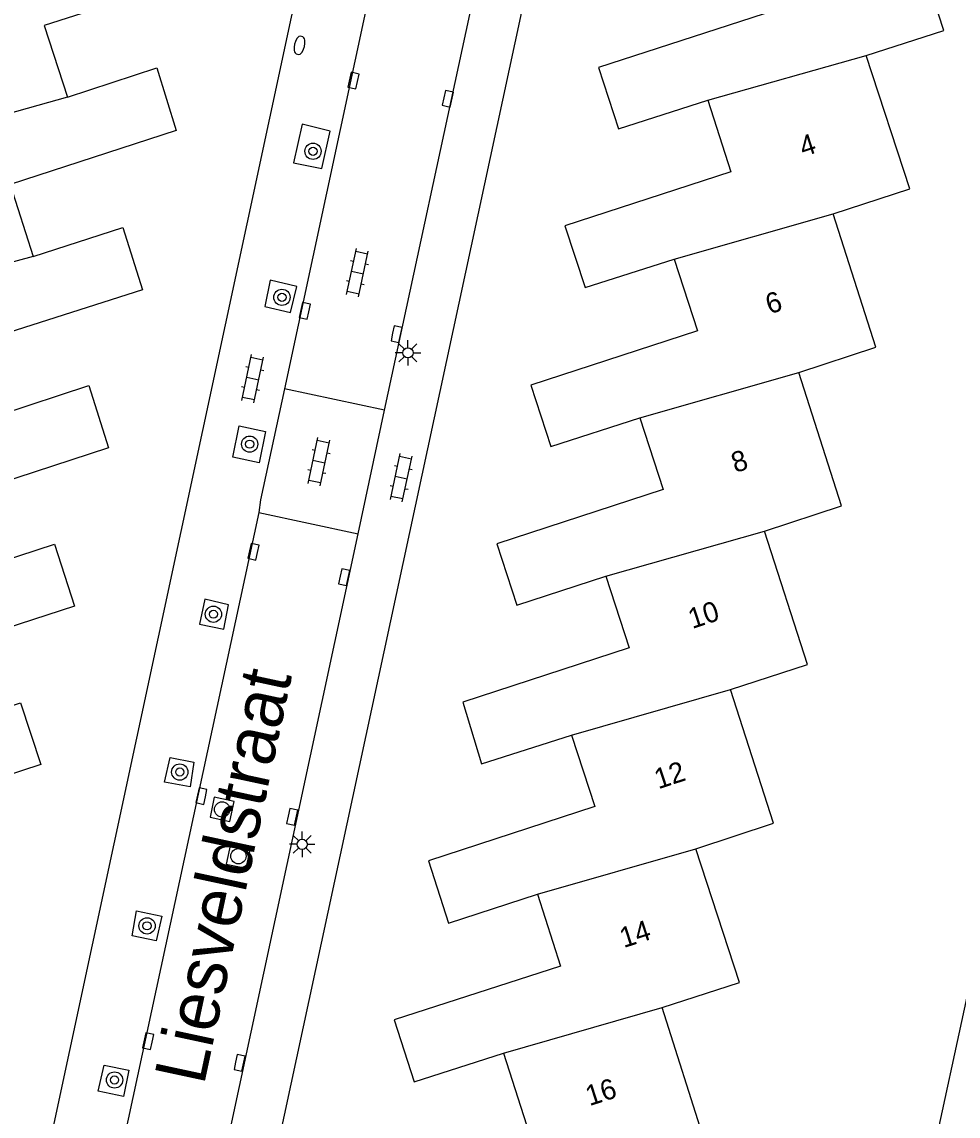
# Model space of a CAD drawing. Extents: x 128000 to 131008, y 398996 to 402500.
# Drawn here: x 128567.7 to 128613.7, y 399814.3 to 399868.1 of the extents above; entities that cross this region are included whole.
import ezdxf

# ---------------------------------------------------------------- set-up
doc = ezdxf.new("R2010")
doc.units = 0
for name, color, linetype in [('gg-anno-huisnummerreeks BGT', 7, 'Continuous'), ('gg-anno-openbare ruimte label', 7, 'Continuous'), ('gg-bbg-hoofdgebouw', 7, 'Continuous'), ('gg-bbg-tussenscheiding', 7, 'Continuous'), ('gg-knt-verharding', 7, 'Continuous'), ('gt-grn-groengrens', 7, 'Continuous'), ('gt-symb-boom', 7, 'Continuous'), ('gt-symb-brandkraan', 7, 'Continuous'), ('gt-symb-klinker verharding', 7, 'Continuous'), ('gt-symb-kolk', 7, 'Continuous'), ('gt-symb-lichtmast', 7, 'Continuous'), ('gt-symb-rioolschacht', 7, 'Continuous')]:
    doc.layers.add(name, color=color, linetype=linetype)

# ---------------------------------------------------------------- blocks, each defined once
blk = doc.blocks.new('gt0-KOLK')
at = {"layer": 'gt-symb-kolk'}
blk.add_lwpolyline([(0, 0), (0.375, 0), (0.375, 0.4), (-0.375, 0.4), (-0.375, 0), (0, 0)], dxfattribs=at)
blk = doc.blocks.new('gt0-KL1')
at = {"layer": 'gt-symb-klinker verharding'}
for p, q in [((-1.15, 0.3), (1.15, 0.3)), ((-1, -0.3), (-1, 0.3)), ((-0.5, 0.3), (-0.5, 0.45)), ((0, -0.3), (0, 0.3)), ((0.5, 0.3), (0.5, 0.45)), ((1, -0.3), (1, 0.3)), ((-1.15, -0.3), (1.15, -0.3)), ((-0.5, -0.45), (-0.5, -0.3)), ((0.5, -0.45), (0.5, -0.3))]:
    blk.add_line(p, q, dxfattribs=at)
blk = doc.blocks.new('gt0-LMAST')
at = {"layer": 'gt-symb-lichtmast'}
for p, q in [((-0.005, 0.246), (-0.005, 0.621)), ((-0.182, 0.173), (-0.447, 0.438)), ((0.172, 0.173), (0.437, 0.438)), ((-0.255, -0.004), (-0.63, -0.004)), ((-0.182, -0.181), (-0.447, -0.446)), ((-0.005, -0.254), (-0.005, -0.629)), ((0.437, -0.446), (0.172, -0.181)), ((0.245, -0.004), (0.62, -0.004))]:
    blk.add_line(p, q, dxfattribs=at)
blk.add_circle((-0.005, -0.004), 0.25, dxfattribs=at)
blk = doc.blocks.new('gt0-BOOM')
at = {"layer": 'gt-symb-boom'}
for radius in [0.4, 0.2]:
    blk.add_circle((0, 0), radius, dxfattribs=at)
blk = doc.blocks.new('gt0-RS')
at = {"layer": 'gt-symb-rioolschacht'}
blk.add_lwpolyline([(-0.5, -0.5), (0.5, -0.5), (0.5, 0.5), (-0.5, 0.5)], close=True, dxfattribs=at)
blk.add_circle((0, 0), 0.375, dxfattribs=at)
blk = doc.blocks.new('gt0-BR')
at = {"layer": 'gt-symb-brandkraan'}
for centre, radius, start, end in [((-0.244, 0), 0.206, 107.5669, 252.4331), ((0.599, -2.664), 3, 106.892, 107.5669), ((0, -0.691), 0.938, 73.108, 106.892), ((-0.599, -2.664), 3, 72.4331, 73.108), ((0.244, 0), 0.206, 287.567, 72.4331), ((0.599, 2.664), 3, 252.4331, 253.108), ((0, 0.691), 0.938, 253.108, 286.8921), ((-0.599, 2.664), 3, 286.8921, 287.567)]:
    blk.add_arc(centre, radius, start, end, dxfattribs=at)

msp = doc.modelspace()

# ---------------------------------------------------------------- linework, layer by layer
at = {"layer": 'gg-bbg-hoofdgebouw'}
msp.add_line((128601.251, 399813.092), (128599.164, 399819.643), dxfattribs=at)
for points in [[(128609.194, 399866.421), (128613, 399867.65), (128610.74, 399874.6)], [(128571.63, 399872.17), (128576.02, 399873.58), (128576.97, 399870.51), (128568.8, 399867.89), (128569.94, 399864.37)], [(128603.03, 399872.09), (128604.18, 399868.47), (128596.04, 399865.83), (128597.02, 399862.81), (128601.41, 399864.22)], [(128607.558, 399858.643), (128611.332, 399859.876), (128609.194, 399866.421)], [(128569.94, 399864.37), (128574.34, 399865.81), (128575.28, 399862.73), (128567.13, 399860.08), (128568.26, 399856.55)], [(128601.41, 399864.22), (128602.54, 399860.7), (128594.38, 399858.06), (128595.38, 399855.02), (128599.75, 399856.42)], [(128605.876, 399850.85), (128609.667, 399852.093), (128607.558, 399858.643)], [(128568.26, 399856.55), (128572.67, 399857.97), (128573.63, 399854.9), (128565.45, 399852.3), (128566.6, 399848.76)], [(128599.75, 399856.42), (128600.9, 399852.9), (128592.71, 399850.22), (128593.69, 399847.21), (128598.07, 399848.62)], [(128604.184, 399843.053), (128607.976, 399844.299), (128605.876, 399850.85)], [(128566.6, 399848.76), (128570.99, 399850.21), (128571.96, 399847.15), (128563.79, 399844.48), (128564.94, 399840.98)], [(128598.07, 399848.62), (128599.22, 399845.1), (128591.04, 399842.43), (128592.02, 399839.42), (128596.4, 399840.84)], [(128602.518, 399835.27), (128606.306, 399836.499), (128604.184, 399843.053)], [(128564.94, 399840.98), (128569.31, 399842.41), (128570.28, 399839.36), (128562.12, 399836.71), (128563.27, 399833.17)], [(128596.4, 399840.84), (128597.55, 399837.32), (128589.37, 399834.65), (128590.29, 399831.62), (128594.71, 399833.03)], [(128600.824, 399827.45), (128604.639, 399828.697), (128602.518, 399835.27)], [(128563.27, 399833.17), (128567.63, 399834.61), (128568.63, 399831.58), (128560.46, 399828.92), (128561.6, 399825.41)], [(128594.71, 399833.03), (128595.86, 399829.52), (128587.69, 399826.85), (128588.66, 399823.8), (128593.03, 399825.22)], [(128599.164, 399819.643), (128602.957, 399820.881), (128600.824, 399827.45)], [(128593.03, 399825.22), (128594.17, 399821.68), (128585.99, 399819.05), (128586.97, 399815.99), (128591.37, 399817.41)], [(128591.37, 399817.41), (128592.5, 399813.89), (128584.33, 399811.23), (128585.3, 399808.19), (128589.69, 399809.63)]]:
    msp.add_lwpolyline(points, dxfattribs=at)
at = {"layer": 'gg-bbg-tussenscheiding'}
for p, q in [((128601.41, 399864.22), (128609.194, 399866.421)), ((128569.94, 399864.37), (128562.158, 399862.189)), ((128599.75, 399856.42), (128607.558, 399858.643)), ((128568.26, 399856.55), (128560.406, 399854.419)), ((128598.07, 399848.62), (128605.876, 399850.85)), ((128596.4, 399840.84), (128604.184, 399843.053)), ((128594.71, 399833.03), (128602.518, 399835.27)), ((128593.03, 399825.22), (128600.824, 399827.45)), ((128591.37, 399817.41), (128599.164, 399819.643))]:
    msp.add_line(p, q, dxfattribs=at)
at = {"layer": 'gg-knt-verharding'}
for p, q in [((128587.832, 399883.735), (128580.601, 399850.047)), ((128585.526, 399848.988), (128589.934, 399869.505)), ((128585.526, 399848.988), (128580.601, 399850.047)), ((128584.223, 399842.922), (128585.526, 399848.988)), ((128579.339, 399843.97), (128567.96, 399791.13)), ((128579.339, 399843.97), (128584.223, 399842.922)), ((128572.908, 399790.256), (128584.223, 399842.922))]:
    msp.add_line(p, q, dxfattribs=at)
for points in [[(128584.233, 399883.658), (128565.665, 399797.223), (128564.441, 399791.382), (128563.691, 399787.24), (128562.804, 399781.589)], [(128574.703, 399786.753), (128574.775, 399787.26), (128592.268, 399868.565)], [(128581.476, 399863.053), (128581.043, 399861.154), (128582.439, 399860.874), (128582.847, 399862.706), (128581.476, 399863.053)], [(128579.907, 399855.375), (128579.642, 399854.087), (128580.901, 399853.799), (128581.208, 399855.068), (128579.907, 399855.375)], [(128580.601, 399850.047), (128579.429, 399844.589), (128579.339, 399843.97)], [(128578.383, 399848.225), (128579.666, 399847.951), (128579.368, 399846.409), (128578.071, 399846.694), (128578.383, 399848.225)], [(128576.425, 399838.485), (128577.618, 399838.24), (128577.857, 399839.425), (128576.685, 399839.714), (128576.425, 399838.485)], [(128574.717, 399830.722), (128574.996, 399831.932), (128576.159, 399831.705), (128575.977, 399830.487), (128574.717, 399830.722)], [(128573.121, 399823.169), (128573.336, 399824.39), (128574.578, 399824.141), (128574.302, 399822.922), (128573.121, 399823.169)], [(128571.455, 399815.531), (128571.739, 399816.818), (128572.964, 399816.57), (128572.698, 399815.271), (128571.455, 399815.531)]]:
    msp.add_lwpolyline(points, dxfattribs=at)
at = {"layer": 'gt-grn-groengrens'}
msp.add_lwpolyline([(128607.628, 399790.049), (128618.978, 399842.502), (128621.664, 399854.554), (128623.412, 399866.054), (128623.131, 399878.31), (128621.164, 399877.681)], dxfattribs=at)

# ---------------------------------------------------------------- block references
at = {"layer": 'gt-symb-boom'}
for p in [(128582.008, 399861.714), (128580.481, 399854.54), (128578.894, 399847.326), (128577.115, 399838.97), (128575.461, 399831.216), (128573.853, 399823.659), (128572.256, 399816.087)]:
    msp.add_blockref('gt0-BOOM', p, dxfattribs=at)
at = {"layer": 'gt-symb-brandkraan', "rotation": 77.7571404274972}
msp.add_blockref('gt0-BR', (128581.343, 399866.92), dxfattribs=at)
at = {"layer": 'gt-symb-klinker verharding'}
for p, rotation in [((128584.19, 399855.743), 77.93725397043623), ((128579.045, 399850.54), 77.93725396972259), ((128582.299, 399846.46), 77.93725397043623), ((128586.341, 399845.673), 77.93725397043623)]:
    msp.add_blockref('gt0-KL1', p, dxfattribs=dict(at, rotation=rotation))
at = {"layer": 'gt-symb-kolk'}
for p, rotation in [((128584.196, 399865.144), 77.88123966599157), ((128588.436, 399864.339), -102.11876033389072), ((128581.804, 399853.834), 77.88123966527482), ((128585.92, 399852.774), -102.1187603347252), ((128579.276, 399841.999), 77.88123966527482), ((128583.345, 399840.833), -102.11876033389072), ((128576.718, 399829.995), 77.88123966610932), ((128580.784, 399829.054), -102.11876033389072), ((128574.104, 399817.949), 77.88123966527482), ((128578.205, 399816.968), -102.11876033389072)]:
    msp.add_blockref('gt0-KOLK', p, dxfattribs=dict(at, rotation=rotation))
at = {"layer": 'gt-symb-lichtmast'}
for p in [(128586.679, 399851.816), (128581.485, 399827.669)]:
    msp.add_blockref('gt0-LMAST', p, dxfattribs=at)
at = {"layer": 'gt-symb-rioolschacht'}
for p, rotation in [((128577.541, 399829.381), 77.82524886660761), ((128578.341, 399827.082), 77.82524886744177)]:
    msp.add_blockref('gt0-RS', p, dxfattribs=dict(at, rotation=rotation))

# ---------------------------------------------------------------- texts
at = {"layer": 'gg-anno-huisnummerreeks BGT'}
for s, rotation, p in [('4', 17.8, (128606.097, 399861.434)), ('6', 18.1, (128604.439, 399853.697)), ('8', 18.1, (128602.757, 399845.903)), ('10', 18.1, (128600.64, 399838.243)), ('12', 18.1, (128598.975, 399830.368)), ('14', 17.9, (128597.271, 399822.564)), ('16', 17.8, (128595.593, 399814.8))]:
    msp.add_text(s, height=1, rotation=rotation, dxfattribs=at).set_placement(p)
at = {"layer": 'gg-anno-openbare ruimte label'}
msp.add_text('Liesveldstraat', height=2.5, rotation=77.9, dxfattribs=at).set_placement((128576.645, 399815.785))

doc.saveas('drawing.dxf')
